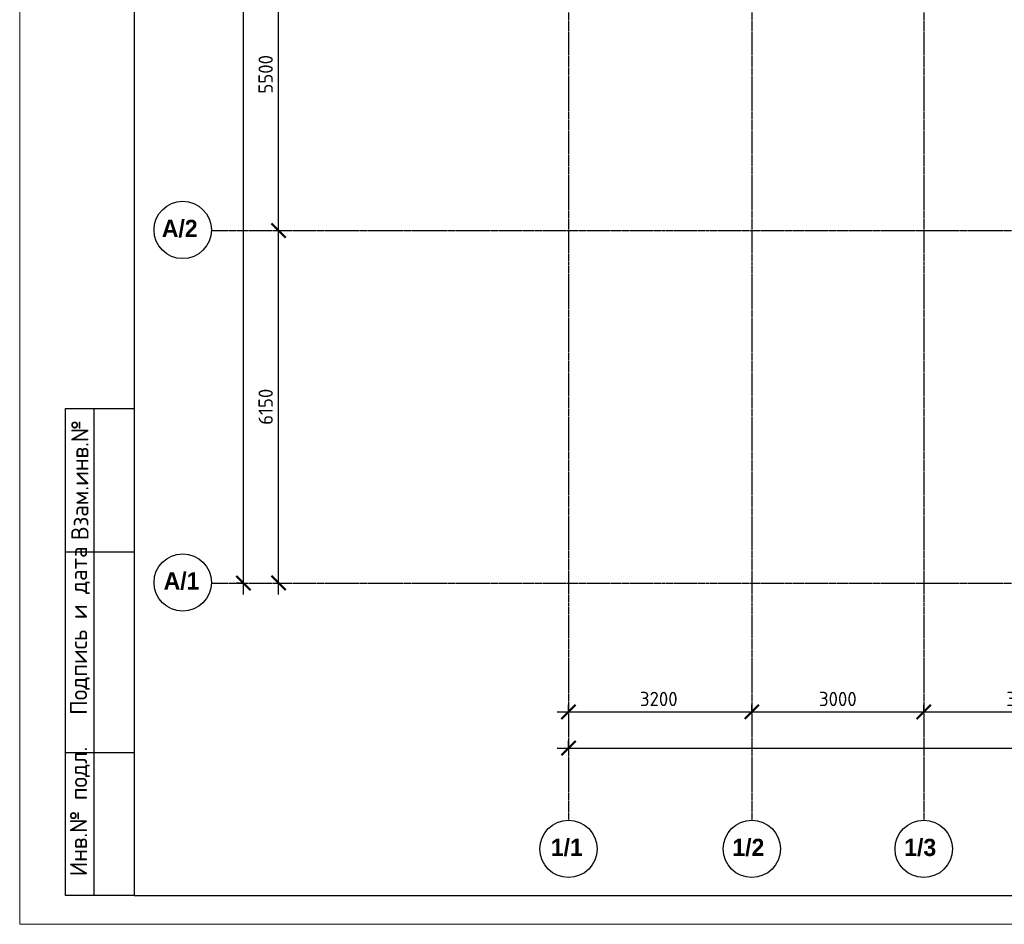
# Model space of a CAD drawing. Header units: millimetres. Extents: x -93479 to 1057970, y -66333 to 172656.
# Tile 392 of 473: x 876540 to 893722, y 18157 to 33940. Entities that reach past the tile are written whole.
import ezdxf
from ezdxf.enums import TextEntityAlignment as Align

# ---------------------------------------------------------------- set-up
doc = ezdxf.new("R2010")
doc.units = ezdxf.units.MM
doc.linetypes.add('______5', pattern=[1100, 800, -100, 100, -100])
doc.linetypes.add('осевая', pattern=[50.8, 31.75, -6.35, 6.35, -6.35])
for name, color, linetype, lineweight in [('Оси', 40, '______5', 18), ('СПДС_РАЗМЕРЫ', 152, 'Continuous', 25), ('Текст', 7, 'Continuous', 25), ('ТОНКИЕ', 7, 'Continuous', 9)]:
    doc.layers.add(name, color=color, linetype=linetype, lineweight=lineweight)
doc.layers.add('ТОЛСТЫЕ_ОСНОВНЫЕ', color=6, linetype='Continuous')
doc.styles.add('GOST-2.304_Type-B', font='GOST_Common.ttf')
doc.styles.add('MtXpl_Century Gothic', font='GOTHICB.TTF', dxfattribs={"height": 0.2})
doc.styles.add('style1', font='GOST_Common.ttf', dxfattribs={"height": 500})
doc.dimstyles.new('СПДС', dxfattribs={"dimscale": 100, "dimtxt": 2.5, "dimasz": 2.5, "dimexe": 1.25, "dimexo": 0, "dimtad": 1, "dimdec": 0, "dimtxsty": 'GOST-2.304_Type-B', "dimblk": 'ARCHTICK', "dimcen": 2.5, "dimdle": 2, "dimadec": 0, "dimazin": 2, "dimtfac": 0.75, "dimtdec": 0, "dimtmove": 1, "dimatfit": 3, "dimfxl": 1, "dimtolj": 1, "dimarcsym": 1})

# ---------------------------------------------------------------- blocks, each defined once
blk = doc.blocks.new('_ArchTick')
at = {"color": 0, "linetype": 'ByBlock', "const_width": 0.15}
blk.add_lwpolyline([(-0.5, -0.5), (0.5, 0.5)], dxfattribs=at)
blk = doc.blocks.new('*D2013')
at = {"layer": 'DEFPOINTS', "color": 0, "ltscale": 100, "transparency": 16777216}
for p in [(-11259, -3607), (-11259, -3607), (-11259, -32157)]:
    blk.add_point(p, dxfattribs=at)
at = {"layer": 'СПДС_РАЗМЕРЫ', "color": 0, "lineweight": -2, "transparency": 16777216}
for p, q in [((-11259, -32357), (-11259, -3407)), ((-11259, -3607), (-11384, -3607)), ((-11259, -32157), (-11384, -32157))]:
    blk.add_line(p, q, dxfattribs=at)
at = {"layer": 'СПДС_РАЗМЕРЫ', "color": 0, "lineweight": -2, "ltscale": 100, "transparency": 16777216, "xscale": 250, "yscale": 250, "zscale": 250}
for p, rotation in [((-11259, -3607), 90), ((-11259, -32157), 270)]:
    blk.add_blockref('_ArchTick', p, dxfattribs=dict(at, rotation=rotation))
at = {"layer": 'СПДС_РАЗМЕРЫ', "color": 0, "ltscale": 100, "transparency": 16777216, "insert": (-11484, -17915), "char_height": 250, "attachment_point": 5, "rotation": 90, "style": 'GOST-2.304_Type-B'}
blk.add_mtext('\\A1;28550', dxfattribs=at)
blk = doc.blocks.new('*D2014')
at = {"layer": 'DEFPOINTS', "color": 0, "ltscale": 100, "transparency": 16777216}
for p in [(-5586, -35036), (51514, -35036), (51514, -35036)]:
    blk.add_point(p, dxfattribs=at)
at = {"layer": 'СПДС_РАЗМЕРЫ', "color": 0, "lineweight": -2, "transparency": 16777216}
for p, q in [((-5786, -35036), (51714, -35036)), ((-5586, -35036), (-5586, -34911)), ((51514, -35036), (51514, -34911))]:
    blk.add_line(p, q, dxfattribs=at)
at = {"layer": 'СПДС_РАЗМЕРЫ', "color": 0, "lineweight": -2, "ltscale": 100, "transparency": 16777216, "xscale": 250, "yscale": 250, "zscale": 250, "rotation": 180}
blk.add_blockref('_ArchTick', (-5586, -35036), dxfattribs=at)
at = {"layer": 'СПДС_РАЗМЕРЫ', "color": 0, "lineweight": -2, "ltscale": 100, "transparency": 16777216, "xscale": 250, "yscale": 250, "zscale": 250}
blk.add_blockref('_ArchTick', (51514, -35036), dxfattribs=at)
at = {"layer": 'СПДС_РАЗМЕРЫ', "color": 0, "ltscale": 100, "transparency": 16777216, "insert": (22931, -34811), "char_height": 250, "attachment_point": 5, "style": 'GOST-2.304_Type-B'}
blk.add_mtext('\\A1;57100', dxfattribs=at)
blk = doc.blocks.new('*D2015')
at = {"layer": 'DEFPOINTS', "color": 0, "ltscale": 100, "transparency": 16777216}
for p in [(-10646, -26007), (-10646, -26007), (-10646, -32157)]:
    blk.add_point(p, dxfattribs=at)
at = {"layer": 'СПДС_РАЗМЕРЫ', "color": 0, "lineweight": -2, "transparency": 16777216}
for p, q in [((-10646, -32357), (-10646, -25807)), ((-10646, -26007), (-10521, -26007)), ((-10646, -32157), (-10521, -32157))]:
    blk.add_line(p, q, dxfattribs=at)
at = {"layer": 'СПДС_РАЗМЕРЫ', "color": 0, "lineweight": -2, "ltscale": 100, "transparency": 16777216, "xscale": 250, "yscale": 250, "zscale": 250}
for p, rotation in [((-10646, -26007), 90), ((-10646, -32157), 270)]:
    blk.add_blockref('_ArchTick', p, dxfattribs=dict(at, rotation=rotation))
at = {"layer": 'СПДС_РАЗМЕРЫ', "color": 0, "ltscale": 100, "transparency": 16777216, "insert": (-10871, -29082), "char_height": 250, "attachment_point": 5, "rotation": 90, "style": 'GOST-2.304_Type-B'}
blk.add_mtext('\\A1;6150', dxfattribs=at)
blk = doc.blocks.new('*D2016')
at = {"layer": 'DEFPOINTS', "color": 0, "ltscale": 100, "transparency": 16777216}
for p in [(-10646, -20507), (-10646, -20507), (-10646, -26007)]:
    blk.add_point(p, dxfattribs=at)
at = {"layer": 'СПДС_РАЗМЕРЫ', "color": 0, "lineweight": -2, "transparency": 16777216}
for p, q in [((-10646, -26207), (-10646, -20307)), ((-10646, -20507), (-10521, -20507)), ((-10646, -26007), (-10521, -26007))]:
    blk.add_line(p, q, dxfattribs=at)
at = {"layer": 'СПДС_РАЗМЕРЫ', "color": 0, "lineweight": -2, "ltscale": 100, "transparency": 16777216, "xscale": 250, "yscale": 250, "zscale": 250}
for p, rotation in [((-10646, -20507), 90), ((-10646, -26007), 270)]:
    blk.add_blockref('_ArchTick', p, dxfattribs=dict(at, rotation=rotation))
at = {"layer": 'СПДС_РАЗМЕРЫ', "color": 0, "ltscale": 100, "transparency": 16777216, "insert": (-10871, -23282), "char_height": 250, "attachment_point": 5, "rotation": 90, "style": 'GOST-2.304_Type-B'}
blk.add_mtext('\\A1;5500', dxfattribs=at)
blk = doc.blocks.new('*D2023')
at = {"layer": 'DEFPOINTS', "color": 0, "ltscale": 100, "transparency": 16777216}
for p in [(-5586, -34405), (-2386, -34405), (-2386, -34405)]:
    blk.add_point(p, dxfattribs=at)
at = {"layer": 'СПДС_РАЗМЕРЫ', "color": 0, "lineweight": -2, "transparency": 16777216}
for p, q in [((-5586, -34405), (-5586, -34280)), ((-2386, -34405), (-2386, -34280)), ((-5786, -34405), (-2186, -34405))]:
    blk.add_line(p, q, dxfattribs=at)
at = {"layer": 'СПДС_РАЗМЕРЫ', "color": 0, "lineweight": -2, "ltscale": 100, "transparency": 16777216, "xscale": 250, "yscale": 250, "zscale": 250, "rotation": 180}
blk.add_blockref('_ArchTick', (-5586, -34405), dxfattribs=at)
at = {"layer": 'СПДС_РАЗМЕРЫ', "color": 0, "lineweight": -2, "ltscale": 100, "transparency": 16777216, "xscale": 250, "yscale": 250, "zscale": 250}
blk.add_blockref('_ArchTick', (-2386, -34405), dxfattribs=at)
at = {"layer": 'СПДС_РАЗМЕРЫ', "color": 0, "ltscale": 100, "transparency": 16777216, "insert": (-4011, -34180), "char_height": 250, "attachment_point": 5, "style": 'GOST-2.304_Type-B'}
blk.add_mtext('\\A1;3200', dxfattribs=at)
blk = doc.blocks.new('*D2024')
at = {"layer": 'DEFPOINTS', "color": 0, "ltscale": 100, "transparency": 16777216}
for p in [(-2386, -34405), (614, -34405), (614, -34405)]:
    blk.add_point(p, dxfattribs=at)
at = {"layer": 'СПДС_РАЗМЕРЫ', "color": 0, "lineweight": -2, "transparency": 16777216}
for p, q in [((-2386, -34405), (-2386, -34280)), ((614, -34405), (614, -34280)), ((-2586, -34405), (814, -34405))]:
    blk.add_line(p, q, dxfattribs=at)
at = {"layer": 'СПДС_РАЗМЕРЫ', "color": 0, "lineweight": -2, "ltscale": 100, "transparency": 16777216, "xscale": 250, "yscale": 250, "zscale": 250, "rotation": 180}
blk.add_blockref('_ArchTick', (-2386, -34405), dxfattribs=at)
at = {"layer": 'СПДС_РАЗМЕРЫ', "color": 0, "lineweight": -2, "ltscale": 100, "transparency": 16777216, "xscale": 250, "yscale": 250, "zscale": 250}
blk.add_blockref('_ArchTick', (614, -34405), dxfattribs=at)
at = {"layer": 'СПДС_РАЗМЕРЫ', "color": 0, "ltscale": 100, "transparency": 16777216, "insert": (-886, -34180), "char_height": 250, "attachment_point": 5, "style": 'GOST-2.304_Type-B'}
blk.add_mtext('\\A1;3000', dxfattribs=at)
blk = doc.blocks.new('*D2025')
at = {"layer": 'DEFPOINTS', "color": 0, "ltscale": 100, "transparency": 16777216}
for p in [(614, -34405), (4214, -34405), (4214, -34405)]:
    blk.add_point(p, dxfattribs=at)
at = {"layer": 'СПДС_РАЗМЕРЫ', "color": 0, "lineweight": -2, "transparency": 16777216}
for p, q in [((614, -34405), (614, -34280)), ((4214, -34405), (4214, -34280)), ((414, -34405), (4414, -34405))]:
    blk.add_line(p, q, dxfattribs=at)
at = {"layer": 'СПДС_РАЗМЕРЫ', "color": 0, "lineweight": -2, "ltscale": 100, "transparency": 16777216, "xscale": 250, "yscale": 250, "zscale": 250, "rotation": 180}
blk.add_blockref('_ArchTick', (614, -34405), dxfattribs=at)
at = {"layer": 'СПДС_РАЗМЕРЫ', "color": 0, "lineweight": -2, "ltscale": 100, "transparency": 16777216, "xscale": 250, "yscale": 250, "zscale": 250}
blk.add_blockref('_ArchTick', (4214, -34405), dxfattribs=at)
at = {"layer": 'СПДС_РАЗМЕРЫ', "color": 0, "ltscale": 100, "transparency": 16777216, "insert": (2388, -34180), "char_height": 250, "attachment_point": 5, "style": 'GOST-2.304_Type-B'}
blk.add_mtext('\\A1;3600', dxfattribs=at)
blk = doc.blocks.new('*U1954')
at = {"layer": 'ТОЛСТЫЕ_ОСНОВНЫЕ', "color": 7}
for p, q in [((8, 5), (8, 90)), ((8, 90), (20, 90)), ((13, 5), (13, 90)), ((8, 65), (20, 65)), ((8, 30), (20, 30)), ((20, 5), (8, 5))]:
    blk.add_line(p, q, dxfattribs=at)
blk.add_lwpolyline([(20, 5), (886, 5), (886, 415), (20, 415)], close=True, dxfattribs=at)
at = {"layer": 'ТОНКИЕ', "color": 7}
blk.add_lwpolyline([(0, 0), (891, 0), (891, 420), (0, 420)], close=True, dxfattribs=at)
at = {"layer": 'Текст', "color": 7, "style": 'style1'}
for s, p in [('Взам.инв.№', (10.5, 77.5)), ('Подпись и дата', (10.5, 51.25)), ('Инв.№ подл.', (10.5, 19.7))]:
    blk.add_text(s, height=3, rotation=90, dxfattribs=at).set_placement(p, align=Align.MIDDLE)
blk = doc.blocks.new('оси')
at = {"color": 7, "linetype": 'ByBlock', "lineweight": -2}
for centre in [(-12318.7, -25996.8), (-12318.7, -32146.8), (-5586.9, -36796), (-2386.9, -36796), (613.1, -36796)]:
    blk.add_circle(centre, 500, dxfattribs=at)
at = {"layer": 'Оси', "color": 7, "linetype": 'осевая', "lineweight": 25, "transparency": 33554687}
for p, q in [((-5586.3, 151.4), (-5586.3, -36280.2)), ((-2386.3, 151.4), (-2386.3, -36280.2)), ((613.7, 151.4), (613.7, -36280.2)), ((-11815.1, -26006.9), (53620.6, -26006.9)), ((-11815.1, -32156.9), (53620.6, -32156.9))]:
    blk.add_line(p, q, dxfattribs=at)
at = {"layer": 'Оси', "color": 7, "lineweight": 25, "transparency": 33554687, "style": 'MtXpl_Century Gothic'}
for s, p in [('А/2', (-12682.6, -26120.1)), ('А/1', (-12651.3, -32270.1)), ('1/1', (-5894.7, -36919.3)), ('1/2', (-2726.1, -36919.3)), ('1/3', (272.6, -36919.3))]:
    blk.add_text(s, height=300, dxfattribs=at).set_placement(p)
at = {"layer": 'СПДС_РАЗМЕРЫ', "color": 7}
for base, p1, p2, picture, middle in [((-11258.9, -3606.9), (-11258.9, -32156.9), (-11258.9, -3606.9), '*D2013', (-11258.9, -17914.5)), ((-10646.3, -20506.9), (-10646.3, -26006.9), (-10646.3, -20506.9), '*D2016', (-10646.3, -23282.1)), ((-10646.3, -26006.9), (-10646.3, -32156.9), (-10646.3, -26006.9), '*D2015', (-10646.3, -29081.9))]:
    dim = blk.add_linear_dim(base=base, p1=p1, p2=p2, angle=90, dimstyle='СПДС', override={"dimgap": 1}, dxfattribs=at)
    dim.commit()
    dim.dimension.update_dxf_attribs({"geometry": picture, "text_midpoint": middle, "dimtype": 160})
for base, p1, p2, picture, middle in [((-2386.3, -34405), (-5586.3, -34405), (-2386.3, -34405), '*D2023', (-4011.5, -34405)), ((613.7, -34405), (-2386.3, -34405), (613.7, -34405), '*D2024', (-886.3, -34405)), ((4213.5, -34405), (613.7, -34405), (4213.5, -34405), '*D2025', (2388.4, -34405)), ((51513.5, -35036.2), (-5586.3, -35036.2), (51513.5, -35036.2), '*D2014', (22931, -35036.2))]:
    dim = blk.add_linear_dim(base=base, p1=p1, p2=p2, dimstyle='СПДС', override={"dimgap": 1}, dxfattribs=at)
    dim.commit()
    dim.dimension.update_dxf_attribs({"geometry": picture, "text_midpoint": middle, "dimtype": 160})

msp = doc.modelspace()

# ---------------------------------------------------------------- block references
at = {"xscale": 100, "yscale": 100, "zscale": 100}
msp.add_blockref('*U1954', (876539.8, 18156.9), dxfattribs=at)
at = {"color": 7}
msp.add_blockref('оси', (891703.1, 56268.3), dxfattribs=at)

doc.saveas('drawing.dxf')
